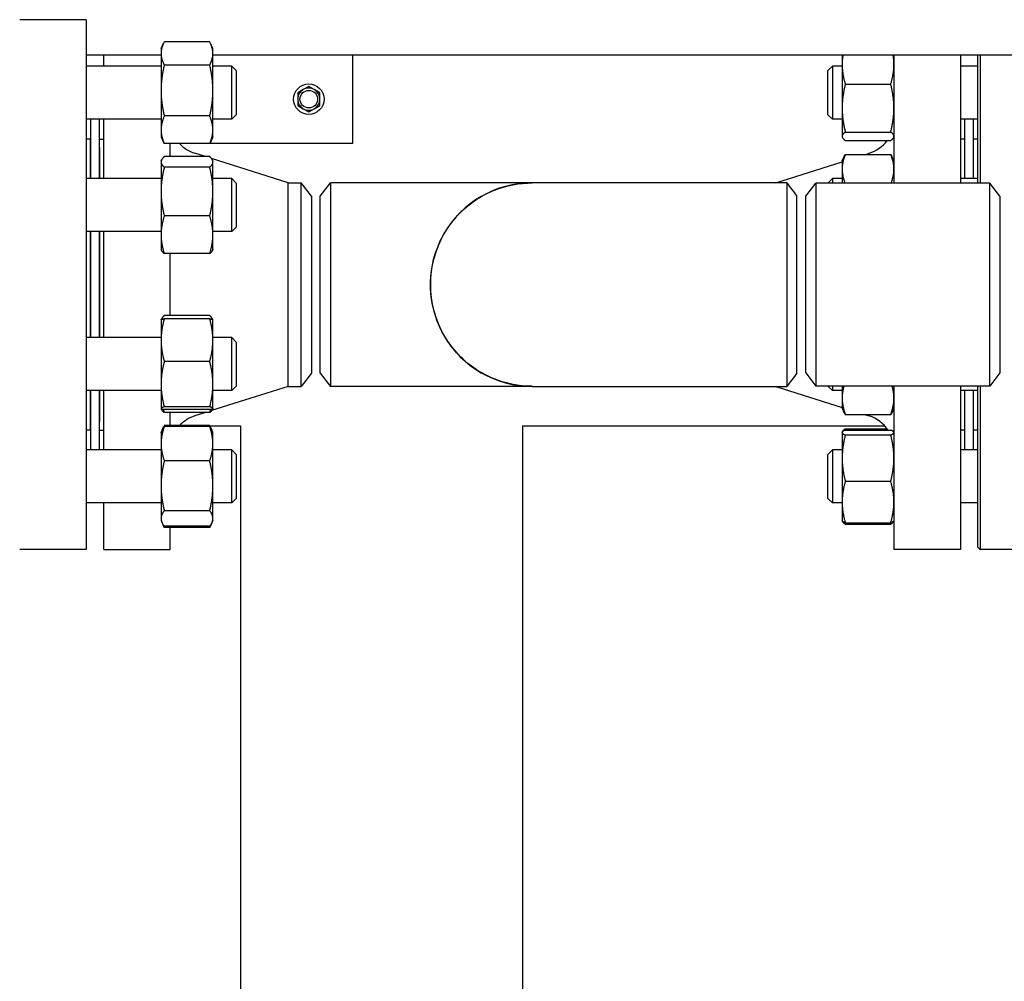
# Model space of a CAD drawing. Header units: inches. Extents: x 18 to 846, y -67 to 561.
# Tile 610 of 656: x 436 to 449, y 528 to 542. Entities that reach past the tile are written whole.
import ezdxf

# ---------------------------------------------------------------- set-up
doc = ezdxf.new("R2010")
doc.units = ezdxf.units.IN
doc.header["$LTSCALE"] = 24
doc.header["$MEASUREMENT"] = 0
doc.layers.add('Visible (ANSI)', color=7, linetype='Continuous', lineweight=30)

msp = doc.modelspace()

# ---------------------------------------------------------------- linework, layer by layer
at = {"layer": 'Visible (ANSI)'}
for p, q in [((436.49343, 541.75673), (435.55343, 541.75673)), ((436.49343, 541.75673), (436.49343, 534.25673)), ((437.55543, 541.34794), (437.59148, 541.42525)), ((438.24434, 541.44372), (437.60052, 541.44372)), ((438.28943, 541.34794), (438.25338, 541.42525)), ((437.55543, 541.25673), (436.49343, 541.25673)), ((436.74343, 541.09794), (436.74343, 541.25673)), ((437.55543, 541.34794), (437.55543, 541.27913)), ((437.55543, 541.27913), (437.55543, 540.75415)), ((438.28943, 541.27913), (438.28943, 541.34794)), ((438.28943, 540.75415), (438.28943, 541.27913)), ((450.82443, 541.25673), (438.28943, 541.25673)), ((440.27218, 540.00673), (440.27218, 541.25673)), ((447.19943, 541.25673), (447.19943, 541.12143)), ((447.93343, 541.25673), (447.93343, 539.44423)), ((448.87343, 541.25673), (448.87343, 539.44423)), ((449.12093, 539.44423), (449.12093, 541.25673)), ((449.15218, 541.25673), (449.15218, 539.44423)), ((438.24434, 541.11454), (437.60052, 541.11454)), ((447.19943, 541.12143), (447.19943, 540.50521)), ((437.55543, 541.09794), (436.49343, 541.09794)), ((438.55593, 541.09794), (438.28943, 541.09794)), ((438.55593, 540.34794), (438.55593, 541.09794)), ((438.61843, 541.03544), (438.55593, 541.09794)), ((438.61843, 541.03544), (438.61843, 540.41044)), ((446.99843, 541.03544), (447.06093, 541.09794)), ((446.99843, 540.41044), (446.99843, 541.03544)), ((447.06093, 541.09794), (447.06093, 540.34794)), ((447.19943, 541.09794), (447.06093, 541.09794)), ((449.12093, 541.09794), (448.87343, 541.09794)), ((447.24452, 540.84345), (447.88834, 540.84345)), ((437.55543, 540.75415), (437.55543, 540.19795)), ((438.28943, 540.19795), (438.28943, 540.75415)), ((439.56918, 540.76683), (439.49118, 540.7218)), ((439.49118, 540.7218), (439.49118, 540.63173)), ((439.64718, 540.81186), (439.56918, 540.76683)), ((439.72518, 540.76683), (439.64718, 540.81186)), ((439.80318, 540.7218), (439.72518, 540.76683)), ((439.80318, 540.63173), (439.80318, 540.7218)), ((439.49118, 540.63173), (439.49118, 540.54166)), ((439.80318, 540.54166), (439.80318, 540.63173)), ((439.49118, 540.54166), (439.56918, 540.49663)), ((439.56918, 540.49663), (439.64718, 540.4516)), ((439.64718, 540.4516), (439.72518, 540.49663)), ((439.72518, 540.49663), (439.80318, 540.54166)), ((447.19943, 540.50521), (447.19943, 540.10671)), ((437.55543, 540.34794), (436.49343, 540.34794)), ((436.55843, 540.34794), (436.55843, 539.50682)), ((436.67843, 540.34794), (436.67843, 539.50682)), ((436.74343, 539.50682), (436.74343, 540.34794)), ((438.24434, 540.39375), (437.60052, 540.39375)), ((438.55593, 540.34794), (438.28943, 540.34794)), ((438.61843, 540.41044), (438.55593, 540.34794)), ((446.99843, 540.41044), (447.06093, 540.34794)), ((447.19943, 540.34794), (447.06093, 540.34794)), ((449.12093, 540.34794), (448.87343, 540.34794)), ((448.93843, 539.50682), (448.93843, 540.34794)), ((449.05843, 539.50682), (449.05843, 540.34794)), ((437.55543, 540.19795), (437.55543, 540.09794)), ((438.28943, 540.09794), (438.28943, 540.19795)), ((447.24452, 540.16697), (447.88834, 540.16697)), ((436.55343, 540.06673), (436.49343, 540.06673)), ((436.55343, 540.06673), (436.55343, 539.50682)), ((436.55343, 540.00673), (436.55843, 540.00673)), ((436.67843, 540.00673), (436.68343, 540.00673)), ((436.68343, 539.94673), (436.68343, 540.06673)), ((436.68343, 540.06673), (436.74343, 540.06673)), ((437.55543, 540.09794), (437.59148, 540.02062)), ((438.24434, 540.00215), (437.60052, 540.00215)), ((437.68343, 539.81872), (437.68343, 540.00215)), ((438.24666, 540.00673), (440.27218, 540.00673)), ((438.28943, 540.09794), (438.25338, 540.02062)), ((447.19943, 540.10671), (447.19943, 540.09794)), ((447.19943, 540.09794), (447.20358, 540.08904)), ((447.24452, 540.04646), (447.88834, 540.04646)), ((447.93343, 540.09794), (447.92928, 540.08904)), ((448.93343, 540.06673), (448.87343, 540.06673)), ((448.93343, 540.06673), (448.93343, 539.50682)), ((449.12093, 540.06673), (449.05843, 540.06673)), ((436.55843, 539.94673), (436.55343, 539.94673)), ((436.68343, 539.94673), (436.67843, 539.94673)), ((436.68343, 539.94673), (436.68343, 539.50682)), ((438.18231, 539.81872), (438.03245, 539.86618)), ((447.53432, 539.85032), (447.5844, 539.86618)), ((448.93343, 539.94673), (448.93843, 539.94673)), ((437.55543, 539.75682), (437.56209, 539.77111)), ((437.55543, 539.75682), (437.55543, 539.74285)), ((437.55543, 539.74285), (437.55543, 539.32353)), ((438.24434, 539.81872), (437.60052, 539.81872)), ((439.35676, 539.44673), (438.27069, 539.79073)), ((438.28943, 539.75682), (438.28276, 539.77111)), ((438.28943, 539.74285), (438.28943, 539.75682)), ((438.28943, 539.32353), (438.28943, 539.74285)), ((446.2601, 539.44673), (447.19943, 539.74425)), ((447.19943, 539.75682), (447.22855, 539.81928)), ((447.19943, 539.75682), (447.19943, 539.64135)), ((447.24452, 539.85032), (447.88834, 539.85032)), ((447.93343, 539.75682), (447.9043, 539.81928)), ((438.24434, 539.66698), (437.60052, 539.66698)), ((447.19943, 539.64135), (447.19943, 539.44423)), ((437.55543, 539.50682), (436.49343, 539.50682)), ((438.55593, 539.50682), (438.28943, 539.50682)), ((438.55593, 538.75682), (438.55593, 539.50682)), ((438.61843, 539.44432), (438.55593, 539.50682)), ((438.61843, 539.44432), (438.61843, 538.81932)), ((439.35676, 536.56673), (439.35676, 539.44673)), ((439.35676, 539.44673), (439.53956, 539.44673)), ((439.53956, 536.56673), (439.53956, 539.44673)), ((439.68343, 539.25923), (439.53956, 539.44673)), ((439.80843, 539.25923), (439.9523, 539.44673)), ((439.9523, 539.44673), (439.9523, 536.56673)), ((442.81113, 539.44673), (439.9523, 539.44673)), ((446.41604, 539.44673), (442.81113, 539.44673)), ((446.68343, 539.25673), (446.8273, 539.44423)), ((446.8273, 539.44423), (446.8273, 536.56923)), ((449.28956, 539.44423), (446.8273, 539.44423)), ((446.99843, 539.44432), (447.06093, 539.50682)), ((446.99843, 539.44423), (446.99843, 539.44432)), ((447.06093, 539.50682), (447.06093, 539.44423)), ((447.19943, 539.50682), (447.06093, 539.50682)), ((449.12093, 539.50682), (448.87343, 539.50682)), ((449.28956, 536.56923), (449.28956, 539.44423)), ((449.43343, 539.25673), (449.28956, 539.44423)), ((437.55543, 539.32353), (437.55543, 538.7125)), ((438.28943, 538.7125), (438.28943, 539.32353)), ((439.68343, 539.25923), (439.68343, 536.75423)), ((439.80843, 536.75423), (439.80843, 539.25923)), ((446.55843, 536.75427), (446.55843, 539.25921)), ((446.68343, 536.75673), (446.68343, 539.25673)), ((449.43343, 539.25673), (449.43343, 536.75673)), ((438.24434, 538.98008), (437.60052, 538.98008)), ((437.55543, 538.75682), (436.49343, 538.75682)), ((436.55343, 538.75682), (436.55343, 537.25664)), ((436.55843, 538.75682), (436.55843, 537.25664)), ((436.67843, 538.75682), (436.67843, 537.25664)), ((436.68343, 538.75682), (436.68343, 537.25664)), ((436.74343, 537.25664), (436.74343, 538.75682)), ((438.55593, 538.75682), (438.28943, 538.75682)), ((438.61843, 538.81932), (438.55593, 538.75682)), ((437.55543, 538.7125), (437.55543, 538.50682)), ((438.28943, 538.50682), (438.28943, 538.7125)), ((437.55543, 538.50682), (437.56209, 538.49253)), ((438.28943, 538.50682), (438.28276, 538.49253)), ((438.24434, 538.44492), (437.60052, 538.44492)), ((437.68343, 537.56854), (437.68343, 538.44492)), ((437.55543, 537.50664), (437.55579, 537.50742)), ((437.55543, 537.50664), (437.55543, 537.22078)), ((437.55579, 537.50742), (437.56209, 537.52093)), ((438.24434, 537.56854), (437.60052, 537.56854)), ((438.24434, 537.52388), (437.60052, 537.52388)), ((438.28906, 537.50742), (438.28276, 537.52093)), ((438.28943, 537.50664), (438.28906, 537.50742)), ((438.28943, 537.22078), (438.28943, 537.50664)), ((437.55543, 537.25664), (436.49343, 537.25664)), ((437.55543, 537.22078), (437.55543, 536.59656)), ((438.55593, 537.25664), (438.28943, 537.25664)), ((438.28943, 536.59656), (438.28943, 537.22078)), ((438.55593, 536.50664), (438.55593, 537.25664)), ((438.61843, 537.19414), (438.55593, 537.25664)), ((438.61843, 537.19414), (438.61843, 536.56914)), ((438.24434, 536.91768), (437.60052, 536.91768)), ((439.68343, 536.75423), (439.53956, 536.56673)), ((439.80843, 536.75423), (439.9523, 536.56673)), ((446.68343, 536.75673), (446.8273, 536.56923)), ((449.43343, 536.75673), (449.28956, 536.56923)), ((437.55543, 536.59656), (437.55543, 536.25742)), ((439.35676, 536.56673), (438.27069, 536.22274)), ((438.28943, 536.25742), (438.28943, 536.59656)), ((438.61843, 536.56914), (438.55593, 536.50664)), ((439.35676, 536.56673), (439.53956, 536.56673)), ((442.81113, 536.56673), (439.9523, 536.56673)), ((442.81113, 536.56673), (446.41604, 536.56673)), ((446.2601, 536.56673), (447.19943, 536.26921)), ((449.28956, 536.56923), (446.8273, 536.56923)), ((446.99843, 536.56914), (446.99843, 536.56923)), ((446.99843, 536.56914), (447.06093, 536.50664)), ((447.06093, 536.56923), (447.06093, 536.50664)), ((447.19943, 536.56923), (447.19943, 536.40016)), ((447.93343, 536.56923), (447.93343, 534.25673)), ((448.87343, 536.56923), (448.87343, 534.25673)), ((449.12093, 534.28798), (449.12093, 536.56923)), ((449.15218, 536.56923), (449.15218, 534.25673)), ((437.55543, 536.50664), (436.49343, 536.50664)), ((436.55343, 536.50664), (436.55343, 535.94673)), ((436.55843, 536.50664), (436.55843, 535.66552)), ((436.67843, 536.50664), (436.67843, 535.66552)), ((436.68343, 536.50664), (436.68343, 536.06673)), ((436.74343, 535.66552), (436.74343, 536.50664)), ((438.55593, 536.50664), (438.28943, 536.50664)), ((447.19943, 536.50664), (447.06093, 536.50664)), ((447.19943, 536.40016), (447.19943, 536.25664)), ((449.12093, 536.50664), (448.87343, 536.50664)), ((448.93343, 536.50664), (448.93343, 535.94673)), ((448.93843, 535.66552), (448.93843, 536.50664)), ((449.05843, 535.66552), (449.05843, 536.50664)), ((437.55543, 536.25742), (437.55543, 536.25664)), ((437.55543, 536.25664), (437.55579, 536.25586)), ((437.55579, 536.25586), (437.56209, 536.24235)), ((438.24434, 536.27544), (437.60052, 536.27544)), ((438.24434, 536.2394), (437.60052, 536.2394)), ((438.28906, 536.25586), (438.28276, 536.24235)), ((438.28943, 536.25664), (438.28906, 536.25586)), ((438.28943, 536.25664), (438.28943, 536.25742)), ((447.19943, 536.25664), (447.21891, 536.21487)), ((447.93343, 536.25664), (447.91395, 536.21487)), ((438.24434, 536.19474), (437.60052, 536.19474)), ((437.68343, 536.01131), (437.68343, 536.19474)), ((438.18231, 536.19474), (438.03245, 536.14728)), ((447.24452, 536.17009), (447.88834, 536.17009)), ((447.51239, 536.17009), (447.5844, 536.14728)), ((436.55843, 536.06673), (436.55343, 536.06673)), ((436.55343, 536.00673), (436.55843, 536.00673)), ((436.68343, 536.06673), (436.67843, 536.06673)), ((436.67843, 536.00673), (436.68343, 536.00673)), ((436.68343, 535.94673), (436.68343, 536.06673)), ((437.57019, 535.94718), (437.59148, 535.99284)), ((438.24434, 536.01131), (437.60052, 536.01131)), ((438.24434, 535.99608), (437.60052, 535.99608)), ((438.24666, 536.00673), (438.67843, 536.00673)), ((438.27467, 535.94718), (438.25338, 535.99284)), ((438.67843, 536.00673), (438.67843, 481.8653)), ((442.67843, 476.75029), (442.67843, 536.00673)), ((442.67843, 536.00673), (447.8036, 536.00673)), ((447.24452, 535.967), (447.83611, 535.967)), ((448.93343, 536.06673), (448.93843, 536.06673)), ((448.93343, 536.00673), (448.93843, 536.00673)), ((436.55343, 535.94673), (436.49343, 535.94673)), ((436.68343, 535.94673), (436.74343, 535.94673)), ((437.55543, 535.91552), (437.57019, 535.94718)), ((437.55543, 535.91552), (437.55543, 535.75398)), ((438.28943, 535.91552), (438.27467, 535.94718)), ((438.28943, 535.75398), (438.28943, 535.91552)), ((447.19943, 535.91552), (447.20072, 535.9183)), ((447.19943, 535.91552), (447.19943, 535.91276)), ((447.19943, 535.91276), (447.19943, 535.55082)), ((447.20072, 535.9183), (447.20358, 535.92442)), ((447.24452, 535.94664), (447.88834, 535.94664)), ((447.24452, 535.87888), (447.88834, 535.87888)), ((447.93343, 535.91552), (447.93214, 535.9183)), ((448.93343, 535.94673), (448.87343, 535.94673)), ((449.12093, 535.94673), (449.05843, 535.94673)), ((437.55543, 535.75398), (437.55543, 535.15911)), ((438.28943, 535.15911), (438.28943, 535.75398)), ((437.55543, 535.66552), (436.49343, 535.66552)), ((438.55593, 535.66552), (438.28943, 535.66552)), ((438.55593, 534.91552), (438.55593, 535.66552)), ((438.61843, 535.60302), (438.55593, 535.66552)), ((438.61843, 535.60302), (438.61843, 534.97802)), ((446.99843, 535.60302), (447.06093, 535.66552)), ((446.99843, 534.97802), (446.99843, 535.60302)), ((447.06093, 535.66552), (447.06093, 534.91552)), ((447.19943, 535.66552), (447.06093, 535.66552)), ((447.19943, 535.55082), (447.19943, 534.92858)), ((449.12093, 535.66552), (448.87343, 535.66552)), ((438.24434, 535.51189), (437.60052, 535.51189)), ((437.55543, 535.15911), (437.55543, 534.69565)), ((438.28943, 534.69565), (438.28943, 535.15911)), ((447.24452, 535.22276), (447.88834, 535.22276)), ((438.61843, 534.97802), (438.55593, 534.91552)), ((446.99843, 534.97802), (447.06093, 534.91552)), ((437.55543, 534.91552), (436.49343, 534.91552)), ((436.74343, 534.25673), (436.74343, 534.91552)), ((438.55593, 534.91552), (438.28943, 534.91552)), ((447.19943, 534.91552), (447.06093, 534.91552)), ((447.19943, 534.92858), (447.19943, 534.66552)), ((449.12093, 534.91552), (448.87343, 534.91552)), ((437.55543, 534.69565), (437.55543, 534.66552)), ((438.24434, 534.80633), (437.60052, 534.80633)), ((438.28943, 534.66552), (438.28943, 534.69565)), ((437.55543, 534.66552), (437.57019, 534.63387)), ((437.57019, 534.63387), (437.59148, 534.58821)), ((438.24434, 534.58497), (437.60052, 534.58497)), ((438.24434, 534.56974), (437.60052, 534.56974)), ((437.68343, 534.25673), (437.68343, 534.56974)), ((438.27467, 534.63387), (438.25338, 534.58821)), ((438.28943, 534.66552), (438.27467, 534.63387)), ((447.19943, 534.66552), (447.20072, 534.66275)), ((447.20072, 534.66275), (447.20358, 534.65662)), ((447.24452, 534.63441), (447.88834, 534.63441)), ((447.24452, 534.61405), (447.88834, 534.61405)), ((447.93214, 534.66275), (447.92928, 534.65662)), ((447.93343, 534.66552), (447.93214, 534.66275)), ((449.12093, 534.28798), (449.15218, 534.25673)), ((436.49343, 534.25673), (435.55343, 534.25673)), ((436.74343, 534.25673), (437.68343, 534.25673)), ((448.87343, 534.25673), (447.93343, 534.25673)), ((450.05843, 534.25673), (449.15218, 534.25673))]:
    msp.add_line(p, q, dxfattribs=at)
for radius in [0.216, 0.1248]:
    msp.add_circle((439.64718, 540.63173), radius, dxfattribs=at)
for centre, radius, start, end in [((439.64718, 540.63173), 0.156, 120, 180), ((439.64718, 540.63173), 0.156, 60, 120), ((439.64718, 540.63173), 0.156, 0, 60), ((439.64718, 540.63173), 0.156, 180, 240), ((439.64718, 540.63173), 0.156, 300, 0), ((439.64718, 540.63173), 0.156, 240, 300), ((438.18343, 540.34284), 0.5, 222.952477, 252.425284), ((447.43343, 540.34284), 0.5, 287.574716, 323.645749), ((442.80843, 538.00673), 1.44, 89.94622, 270.05378), ((438.18343, 535.67062), 0.5, 107.574716, 137.047523), ((447.43343, 535.67062), 0.5, 33.50812, 72.425284)]:
    msp.add_arc(centre, radius, start, end, dxfattribs=at)
for points, weights in [([(437.60052, 541.44372), (437.55543, 541.35552), (437.55543, 541.27913)], [1, 1.0379548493, 1]), ([(438.28943, 541.27913), (438.28943, 541.35552), (438.24434, 541.44372)], [1, 1.0379548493, 1]), ([(437.55543, 541.27913), (437.55543, 541.20274), (437.60052, 541.11454)], [1, 1.0379548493, 1]), ([(438.24434, 541.11454), (438.28943, 541.20274), (438.28943, 541.27913)], [1, 1.0379548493, 1]), ([(447.21072, 541.25673), (447.19943, 541.1878), (447.19943, 541.12143)], [1.0189754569, 1.01917066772, 1]), ([(447.93343, 541.12143), (447.93343, 541.1878), (447.92214, 541.25673)], [1, 1.01917066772, 1.0189754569]), ([(437.60052, 541.11454), (437.55543, 540.92141), (437.55543, 540.75415)], [1, 1.0379548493, 1]), ([(438.28943, 540.75415), (438.28943, 540.92141), (438.24434, 541.11454)], [1, 1.0379548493, 1]), ([(447.19943, 541.12143), (447.19943, 540.99242), (447.24452, 540.84345)], [1, 1.0379548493, 1]), ([(447.88834, 540.84345), (447.93343, 540.99242), (447.93343, 541.12143)], [1, 1.0379548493, 1]), ([(447.24452, 540.84345), (447.19943, 540.66218), (447.19943, 540.50521)], [1, 1.0379548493, 1]), ([(447.93343, 540.50521), (447.93343, 540.66218), (447.88834, 540.84345)], [1, 1.0379548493, 1]), ([(437.55543, 540.75415), (437.55543, 540.58689), (437.60052, 540.39375)], [1, 1.0379548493, 1]), ([(438.24434, 540.39375), (438.28943, 540.58689), (438.28943, 540.75415)], [1, 1.0379548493, 1]), ([(447.19943, 540.50521), (447.19943, 540.34823), (447.24452, 540.16697)], [1, 1.0379548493, 1]), ([(447.88834, 540.16697), (447.93343, 540.34823), (447.93343, 540.50521)], [1, 1.0379548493, 1]), ([(437.60052, 540.39375), (437.55543, 540.28882), (437.55543, 540.19795)], [1, 1.0379548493, 1]), ([(438.28943, 540.19795), (438.28943, 540.28882), (438.24434, 540.39375)], [1, 1.0379548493, 1]), ([(437.55543, 540.19795), (437.55543, 540.10708), (437.60052, 540.00215)], [1, 1.0379548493, 1]), ([(438.24434, 540.00215), (438.28943, 540.10708), (438.28943, 540.19795)], [1, 1.0379548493, 1]), ([(447.24452, 540.16697), (447.19943, 540.13468), (447.19943, 540.10671)], [1, 1.0379548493, 1]), ([(447.93343, 540.10671), (447.93343, 540.13468), (447.88834, 540.16697)], [1, 1.0379548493, 1]), ([(437.60052, 540.00215), (437.59573, 540.01151), (437.59148, 540.02062)], [1, 1.00389611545, 1.00699234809]), ([(438.25338, 540.02062), (438.24913, 540.01151), (438.24434, 540.00215)], [1.00699234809, 1.00389611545, 1]), ([(447.19943, 540.10671), (447.19943, 540.07875), (447.24452, 540.04646)], [1, 1.0379548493, 1]), ([(447.88834, 540.04646), (447.93343, 540.07875), (447.93343, 540.10671)], [1, 1.0379548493, 1]), ([(437.60052, 539.81872), (437.55543, 539.77806), (437.55543, 539.74285)], [1, 1.0379548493, 1]), ([(437.55543, 539.74285), (437.55543, 539.70764), (437.60052, 539.66698)], [1, 1.0379548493, 1]), ([(438.28943, 539.74285), (438.28943, 539.77806), (438.24434, 539.81872)], [1, 1.0379548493, 1]), ([(438.24434, 539.66698), (438.28943, 539.70764), (438.28943, 539.74285)], [1, 1.0379548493, 1]), ([(447.24452, 539.85032), (447.19943, 539.73833), (447.19943, 539.64135)], [1, 1.0379548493, 1]), ([(447.22855, 539.81928), (447.23562, 539.83442), (447.24452, 539.85032)], [1.01175569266, 1.00727059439, 1]), ([(447.93343, 539.64135), (447.93343, 539.73833), (447.88834, 539.85032)], [1, 1.0379548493, 1]), ([(447.88834, 539.85032), (447.89724, 539.83442), (447.9043, 539.81928)], [1, 1.00727059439, 1.01175569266]), ([(437.60052, 539.66698), (437.55543, 539.48292), (437.55543, 539.32353)], [1, 1.0379548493, 1]), ([(438.28943, 539.32353), (438.28943, 539.48292), (438.24434, 539.66698)], [1, 1.0379548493, 1]), ([(447.19943, 539.64135), (447.19943, 539.54918), (447.23985, 539.44423)], [1, 1.03600393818, 1.00370126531]), ([(447.89301, 539.44423), (447.93343, 539.54918), (447.93343, 539.64135)], [1.00370126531, 1.03600393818, 1]), ([(437.55543, 539.32353), (437.55543, 539.16413), (437.60052, 538.98008)], [1, 1.0379548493, 1]), ([(438.24434, 538.98008), (438.28943, 539.16413), (438.28943, 539.32353)], [1, 1.0379548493, 1]), ([(437.60052, 538.98008), (437.55543, 538.83668), (437.55543, 538.7125)], [1, 1.0379548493, 1]), ([(438.28943, 538.7125), (438.28943, 538.83668), (438.24434, 538.98008)], [1, 1.0379548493, 1]), ([(437.55543, 538.7125), (437.55543, 538.58831), (437.60052, 538.44492)], [1, 1.0379548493, 1]), ([(438.24434, 538.44492), (438.28943, 538.58831), (438.28943, 538.7125)], [1, 1.0379548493, 1]), ([(437.60052, 538.44492), (437.57252, 538.47017), (437.56209, 538.49253)], [1, 1.02323189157, 1.01802363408]), ([(438.28276, 538.49253), (438.27234, 538.47017), (438.24434, 538.44492)], [1.01802363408, 1.02323189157, 1]), ([(437.60052, 537.52388), (437.55543, 537.36145), (437.55543, 537.22078)], [1, 1.0379548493, 1]), ([(437.55579, 537.50742), (437.55936, 537.51507), (437.60052, 537.52388)], [1.00622561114, 1.03453366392, 1]), ([(437.60052, 537.56854), (437.56585, 537.53728), (437.55794, 537.50997)], [1, 1.02892942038, 1.01375847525]), ([(438.28691, 537.50997), (438.27901, 537.53728), (438.24434, 537.56854)], [1.01375847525, 1.02892942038, 1]), ([(438.28943, 537.22078), (438.28943, 537.36145), (438.24434, 537.52388)], [1, 1.0379548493, 1]), ([(438.24434, 537.52388), (438.2855, 537.51507), (438.28906, 537.50742)], [1, 1.03453366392, 1.00622561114]), ([(437.55543, 537.22078), (437.55543, 537.08011), (437.60052, 536.91768)], [1, 1.0379548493, 1]), ([(438.24434, 536.91768), (438.28943, 537.08011), (438.28943, 537.22078)], [1, 1.0379548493, 1]), ([(437.60052, 536.91768), (437.55543, 536.74559), (437.55543, 536.59656)], [1, 1.0379548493, 1]), ([(438.28943, 536.59656), (438.28943, 536.74559), (438.24434, 536.91768)], [1, 1.0379548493, 1]), ([(437.55543, 536.59656), (437.55543, 536.44753), (437.60052, 536.27544)], [1, 1.0379548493, 1]), ([(438.24434, 536.27544), (438.28943, 536.44753), (438.28943, 536.59656)], [1, 1.0379548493, 1]), ([(447.22458, 536.56923), (447.19943, 536.4812), (447.19943, 536.40016)], [1.01415327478, 1.02854559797, 1]), ([(447.93343, 536.40016), (447.93343, 536.4812), (447.90828, 536.56923)], [1, 1.02854559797, 1.01415327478]), ([(447.19943, 536.40016), (447.19943, 536.29338), (447.24452, 536.17009)], [1, 1.0379548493, 1]), ([(447.88834, 536.17009), (447.93343, 536.29338), (447.93343, 536.40016)], [1, 1.0379548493, 1]), ([(437.60052, 536.27544), (437.55543, 536.26578), (437.55543, 536.25742)], [1, 1.0379548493, 1]), ([(437.55543, 536.25742), (437.55543, 536.24906), (437.60052, 536.2394)], [1, 1.0379548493, 1]), ([(437.60052, 536.19474), (437.57252, 536.21999), (437.56209, 536.24235)], [1, 1.02323189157, 1.01802363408]), ([(437.58652, 536.24263), (437.59283, 536.21919), (437.60052, 536.19474)], [1.01047429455, 1.00627437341, 1]), ([(438.28943, 536.25742), (438.28943, 536.26578), (438.24434, 536.27544)], [1, 1.0379548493, 1]), ([(438.24434, 536.2394), (438.28943, 536.24906), (438.28943, 536.25742)], [1, 1.0379548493, 1]), ([(438.24434, 536.19474), (438.25203, 536.21919), (438.25834, 536.24263)], [1, 1.00627437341, 1.01047429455]), ([(438.28276, 536.24235), (438.27234, 536.21999), (438.24434, 536.19474)], [1.01802363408, 1.02323189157, 1]), ([(447.24452, 536.17009), (447.22893, 536.19337), (447.21891, 536.21487)], [1, 1.01279805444, 1.01696531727]), ([(447.91395, 536.21487), (447.90392, 536.19337), (447.88834, 536.17009)], [1.01696531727, 1.01279805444, 1]), ([(437.60052, 535.99608), (437.55543, 535.86634), (437.55543, 535.75398)], [1, 1.0379548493, 1]), ([(437.57019, 535.94718), (437.58105, 535.97047), (437.60052, 535.99608)], [1.01852218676, 1.01603816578, 1]), ([(437.60052, 536.01131), (437.58824, 535.98731), (437.57944, 535.96481)], [1, 1.01005189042, 1.01477953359]), ([(438.26542, 535.96481), (438.25661, 535.98731), (438.24434, 536.01131)], [1.01477953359, 1.01005189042, 1]), ([(438.28943, 535.75398), (438.28943, 535.86634), (438.24434, 535.99608)], [1, 1.0379548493, 1]), ([(438.24434, 535.99608), (438.26381, 535.97047), (438.27467, 535.94718)], [1, 1.01603816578, 1.01852218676]), ([(447.20358, 535.92442), (447.21286, 535.94434), (447.24452, 535.967)], [1.01611555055, 1.02634702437, 1]), ([(447.24452, 535.967), (447.24097, 535.95529), (447.23772, 535.94382)], [1, 1.00288298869, 1.00532800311]), ([(447.24452, 535.94664), (447.19943, 535.92849), (447.19943, 535.91276)], [1, 1.0379548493, 1]), ([(447.19943, 535.91276), (447.19943, 535.89704), (447.24452, 535.87888)], [1, 1.0379548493, 1]), ([(447.24452, 535.87888), (447.19943, 535.70308), (447.19943, 535.55082)], [1, 1.0379548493, 1]), ([(447.93343, 535.91276), (447.93343, 535.92849), (447.88834, 535.94664)], [1, 1.0379548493, 1]), ([(447.88834, 535.87888), (447.93343, 535.89704), (447.93343, 535.91276)], [1, 1.0379548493, 1]), ([(447.93343, 535.55082), (447.93343, 535.70308), (447.88834, 535.87888)], [1, 1.0379548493, 1]), ([(437.55543, 535.75398), (437.55543, 535.64163), (437.60052, 535.51189)], [1, 1.0379548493, 1]), ([(438.24434, 535.51189), (438.28943, 535.64163), (438.28943, 535.75398)], [1, 1.0379548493, 1]), ([(447.19943, 535.55082), (447.19943, 535.39857), (447.24452, 535.22276)], [1, 1.0379548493, 1]), ([(447.88834, 535.22276), (447.93343, 535.39857), (447.93343, 535.55082)], [1, 1.0379548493, 1]), ([(437.60052, 535.51189), (437.55543, 535.32284), (437.55543, 535.15911)], [1, 1.0379548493, 1]), ([(438.28943, 535.15911), (438.28943, 535.32284), (438.24434, 535.51189)], [1, 1.0379548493, 1]), ([(437.55543, 535.15911), (437.55543, 534.99539), (437.60052, 534.80633)], [1, 1.0379548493, 1]), ([(438.24434, 534.80633), (438.28943, 534.99539), (438.28943, 535.15911)], [1, 1.0379548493, 1]), ([(447.24452, 535.22276), (447.19943, 535.06511), (447.19943, 534.92858)], [1, 1.0379548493, 1]), ([(447.93343, 534.92858), (447.93343, 535.06511), (447.88834, 535.22276)], [1, 1.0379548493, 1]), ([(447.19943, 534.92858), (447.19943, 534.79206), (447.24452, 534.63441)], [1, 1.0379548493, 1]), ([(447.88834, 534.63441), (447.93343, 534.79206), (447.93343, 534.92858)], [1, 1.0379548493, 1]), ([(437.60052, 534.80633), (437.55543, 534.74702), (437.55543, 534.69565)], [1, 1.0379548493, 1]), ([(437.55543, 534.69565), (437.55543, 534.64428), (437.60052, 534.58497)], [1, 1.0379548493, 1]), ([(438.28943, 534.69565), (438.28943, 534.74702), (438.24434, 534.80633)], [1, 1.0379548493, 1]), ([(438.24434, 534.58497), (438.28943, 534.64428), (438.28943, 534.69565)], [1, 1.0379548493, 1]), ([(437.58652, 534.60478), (437.59283, 534.58763), (437.60052, 534.56974)], [1.01047429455, 1.00627437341, 1]), ([(437.60052, 534.56974), (437.59573, 534.5791), (437.59148, 534.58821)], [1, 1.00389611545, 1.00699234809]), ([(438.24434, 534.56974), (438.25203, 534.58763), (438.25834, 534.60478)], [1, 1.00627437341, 1.01047429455]), ([(438.25338, 534.58821), (438.24913, 534.5791), (438.24434, 534.56974)], [1.00699234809, 1.00389611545, 1]), ([(447.24452, 534.63441), (447.20687, 534.64956), (447.20072, 534.66275)], [1, 1.0314924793, 1.01072411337]), ([(447.20194, 534.66056), (447.20985, 534.63887), (447.24452, 534.61405)], [1.01375847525, 1.02892942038, 1]), ([(447.93214, 534.66275), (447.92599, 534.64956), (447.88834, 534.63441)], [1.01072411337, 1.0314924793, 1]), ([(447.88834, 534.61405), (447.92301, 534.63887), (447.93091, 534.66056)], [1, 1.02892942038, 1.01375847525])]:
    msp.add_rational_spline(points, weights, degree=2, dxfattribs=at)
for points, knots in [([(442.81113, 536.56678), (442.77568, 536.56675), (442.74024, 536.56804), (442.48811, 536.58666), (442.27525, 536.6525), (441.89942, 536.8707), (441.73675, 537.02297), (441.49532, 537.38189), (441.41598, 537.58778), (441.35434, 538.01421), (441.37226, 538.23449), (441.5009, 538.64199), (441.60985, 538.82949), (441.89809, 539.14078), (442.07744, 539.26415), (442.44475, 539.41138), (442.62789, 539.44663), (442.81114, 539.44671)], [-1.57267427, -1.57267427, -1.57267427, -1.57267427, -1.49882494, -1.49882494, -1.04590561, -1.04590561, -0.59274122, -0.59274122, -0.1436733, -0.1436733, 0.30609723, 0.30609723, 0.74775686, 0.74775686, 1.1908901, 1.1908901, 1.57267427, 1.57267427, 1.57267427, 1.57267427]), ([(446.41604, 539.44671), (446.41604, 539.44663), (446.41604, 539.41138), (446.41604, 539.26415), (446.41605, 539.14078), (446.41605, 538.82949), (446.41605, 538.64199), (446.41605, 538.23449), (446.41605, 538.01421), (446.41605, 537.58778), (446.41605, 537.38189), (446.41605, 537.02297), (446.41605, 536.8707), (446.41604, 536.6525), (446.41604, 536.58666), (446.41604, 536.56804), (446.41604, 536.56675), (446.41604, 536.56678)], [-1.57267431, -1.57267431, -1.57267431, -1.57267431, -1.1908901, -1.1908901, -0.74775686, -0.74775686, -0.30609723, -0.30609723, 0.1436733, 0.1436733, 0.59274122, 0.59274122, 1.04590561, 1.04590561, 1.49882494, 1.49882494, 1.57267431, 1.57267431, 1.57267431, 1.57267431])]:
    msp.add_open_spline(points, degree=3, knots=knots, dxfattribs=at)
for points in [[(446.41604, 539.44673), (446.4635, 539.38423), (446.51097, 539.32173), (446.55843, 539.25923)], [(446.55843, 536.75423), (446.51097, 536.69173), (446.4635, 536.62923), (446.41604, 536.56673)]]:
    msp.add_open_spline(points, degree=3, dxfattribs=at)

doc.saveas('drawing.dxf')
